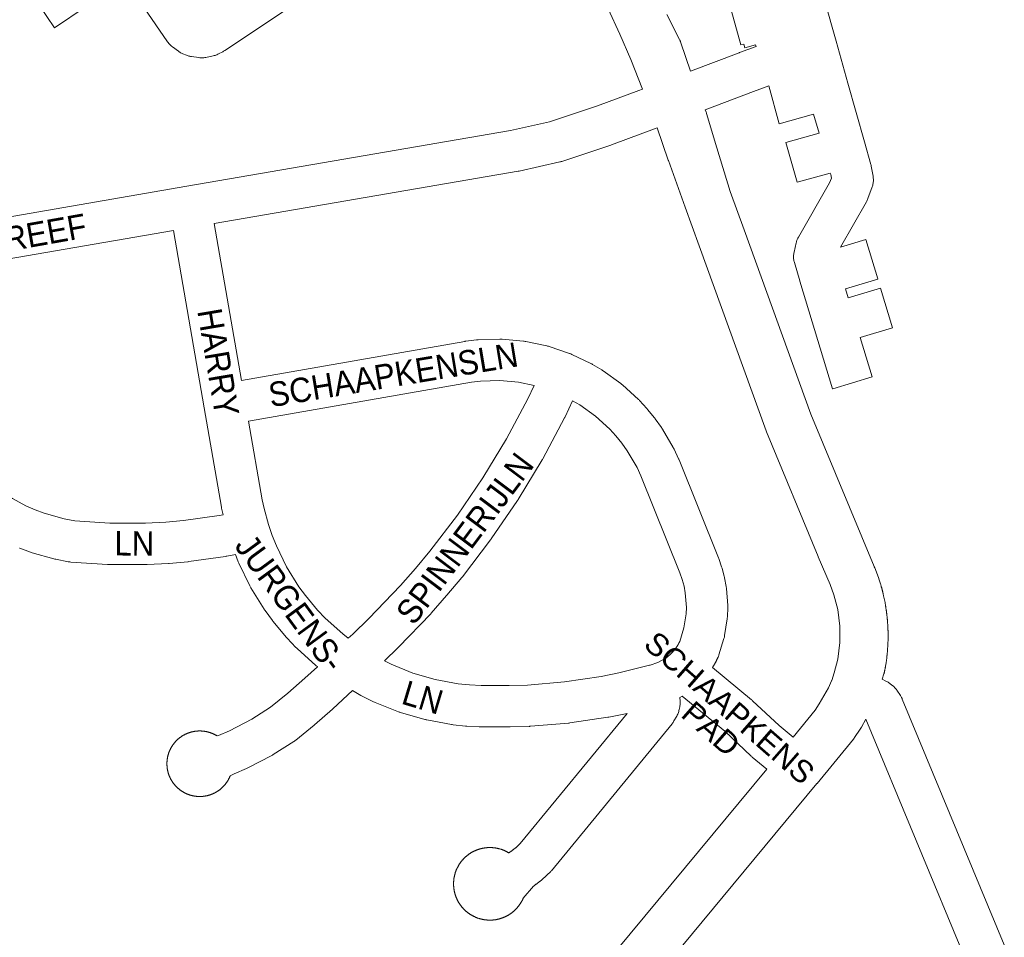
# Model space of a CAD drawing. Header units: metres. Extents: x 123819 to 142731, y 393440 to 405763.
# Tile 292 of 346: x 138096 to 138406, y 398958 to 399247. Entities that reach past the tile are written whole.
import ezdxf
from ezdxf.enums import TextEntityAlignment as Align

# ---------------------------------------------------------------- set-up
doc = ezdxf.new("R2010")
doc.units = ezdxf.units.M
doc.header["$MEASUREMENT"] = 0
for name, color, linetype, lineweight in [('gs-anno-wegen algemeen tekst', 7, 'Continuous', 0), ('gs-knt-aanvullende hoofdweg', 7, 'Continuous', 0), ('gs-knt-wegen algemeen', 7, 'Continuous', 0)]:
    doc.layers.add(name, color=color, linetype=linetype, lineweight=lineweight)
doc.styles.add('Style-Arial', font='arial.ttf')

msp = doc.modelspace()

# ---------------------------------------------------------------- linework, layer by layer
at = {"layer": 'gs-knt-aanvullende hoofdweg', "color": 7, "linetype": 'Continuous', "flags": 128}
for points in [[(138292.09, 399225.41), (138288.4, 399234.77), (138284.94, 399242.78), (138281.29, 399250.72)], [(138299.67, 399248.96), (138303.71, 399241.11), (138303.83, 399240.85), (138303.87, 399240.77), (138303.95, 399240.59), (138304.02, 399240.42), (138304.03, 399240.38), (138304.05, 399240.33), (138304.15, 399240.06), (138307.16, 399231.11)], [(138311.79, 399218.95), (138312.08, 399218.15), (138312.16, 399217.94), (138312.23, 399217.73), (138315.48, 399207), (138319.67, 399193.2), (138324.02, 399181.17), (138344.99, 399123.15), (138345, 399123.15), (138364.99, 399075.13), (138365.01, 399075.09), (138365.08, 399074.92), (138365.11, 399074.85), (138365.15, 399074.75), (138366.31, 399071.66), (138366.41, 399071.36), (138366.43, 399071.3), (138366.96, 399069.69), (138366.97, 399069.67), (138367.03, 399069.45), (138367.09, 399069.24), (138367.1, 399069.23), (138367.15, 399069.03), (138367.16, 399069), (138367.21, 399068.83), (138367.22, 399068.78), (138367.27, 399068.62), (138367.29, 399068.56), (138367.33, 399068.41), (138367.35, 399068.34), (138367.38, 399068.21), (138367.4, 399068.12), (138367.44, 399068), (138367.46, 399067.9), (138367.49, 399067.79), (138367.52, 399067.67), (138367.54, 399067.58), (138367.58, 399067.45), (138367.6, 399067.38), (138367.63, 399067.23), (138367.65, 399067.17), (138367.69, 399067), (138367.7, 399066.96), (138367.74, 399066.78), (138367.75, 399066.75), (138367.8, 399066.56), (138367.8, 399066.54), (138367.85, 399066.33), (138367.9, 399066.12), (138367.94, 399065.91), (138368.13, 399065.12), (138368.22, 399064.69), (138368.38, 399063.81), (138368.41, 399063.6), (138368.42, 399063.56), (138368.45, 399063.39), (138368.45, 399063.38), (138368.49, 399063.2), (138368.49, 399063.18), (138368.52, 399063.02), (138368.53, 399062.97), (138368.55, 399062.84), (138368.56, 399062.76), (138368.58, 399062.66), (138368.6, 399062.54), (138368.61, 399062.48), (138368.63, 399062.33), (138368.64, 399062.3), (138368.66, 399062.12), (138368.66, 399062.11), (138368.69, 399061.93), (138368.69, 399061.91), (138368.72, 399061.75), (138368.73, 399061.7), (138368.74, 399061.57), (138368.76, 399061.48), (138368.77, 399061.39), (138368.79, 399061.27), (138368.8, 399061.21), (138368.82, 399061.06), (138368.82, 399061.03), (138368.85, 399060.85), (138368.87, 399060.66), (138368.87, 399060.63), (138368.89, 399060.48), (138368.9, 399060.42), (138368.91, 399060.3), (138368.93, 399060.21), (138368.94, 399060.12), (138368.95, 399059.99), (138368.96, 399059.94), (138368.98, 399059.78), (138368.98, 399059.76), (138369, 399059.57), (138369, 399059.57), (138369.02, 399059.39), (138369.02, 399059.35), (138369.04, 399059.21), (138369.04, 399059.14), (138369.06, 399059.03), (138369.07, 399058.93), (138369.07, 399058.85), (138369.09, 399058.71), (138369.09, 399058.66), (138369.1, 399058.59), (138369.11, 399058.5), (138369.12, 399058.29), (138369.12, 399058.29), (138369.14, 399058.08), (138369.14, 399058.07), (138369.16, 399057.87), (138369.16, 399057.86), (138369.18, 399057.66), (138369.18, 399057.65), (138369.19, 399057.45), (138369.19, 399057.43), (138369.21, 399057.24), (138369.21, 399057.22), (138369.22, 399057.03), (138369.22, 399057), (138369.24, 399056.79), (138369.24, 399056.78), (138369.24, 399056.72), (138369.25, 399056.57), (138369.25, 399056.56), (138369.26, 399056.36), (138369.26, 399056.34), (138369.27, 399056.14), (138369.27, 399056.12), (138369.28, 399055.93), (138369.28, 399055.9), (138369.29, 399055.72), (138369.29, 399055.67), (138369.3, 399055.5), (138369.3, 399055.45), (138369.31, 399055.29), (138369.31, 399055.23), (138369.31, 399055.07), (138369.32, 399055), (138369.32, 399054.86), (138369.32, 399054.73), (138369.33, 399054.64), (138369.33, 399054.43), (138369.33, 399054.4), (138369.33, 399054.23), (138369.33, 399054.22), (138369.34, 399054.06), (138369.34, 399054), (138369.34, 399053.9), (138369.34, 399053.79), (138369.34, 399053.73), (138369.34, 399053.57), (138369.34, 399053.56), (138369.34, 399053.4), (138369.34, 399053.36), (138369.34, 399053.23), (138369.34, 399053.14), (138369.34, 399053.06), (138369.34, 399052.93), (138369.34, 399052.9), (138369.34, 399052.73), (138369.34, 399052.71), (138369.34, 399052.56), (138369.33, 399052.5), (138369.33, 399052.4), (138369.33, 399052.28), (138369.33, 399052.23), (138369.33, 399052.07), (138369.33, 399052.06), (138369.32, 399051.99), (138369.32, 399051.9), (138369.32, 399051.85), (138369.32, 399051.73), (138369.32, 399051.64), (138369.31, 399051.46), (138369.31, 399051.43), (138369.3, 399051.21), (138369.3, 399051.2), (138369.29, 399051), (138369.29, 399050.93), (138369.28, 399050.78), (138369.28, 399050.67), (138369.28, 399050.57), (138369.27, 399050.37), (138369.26, 399050.35), (138369.25, 399050.14), (138369.25, 399050.07), (138369.24, 399049.93), (138369.23, 399049.77), (138369.23, 399049.71), (138369.21, 399049.5), (138369.21, 399049.47), (138369.2, 399049.28), (138369.19, 399049.17), (138369.18, 399049.07), (138369.17, 399048.87), (138369.17, 399048.86), (138369.15, 399048.64), (138369.15, 399048.57), (138369.13, 399048.43), (138369.12, 399048.27), (138369.12, 399048.21), (138369.1, 399048), (138369.09, 399047.98), (138369.08, 399047.79), (138369.07, 399047.68), (138369.05, 399047.57), (138369.04, 399047.38), (138369.03, 399047.36), (138369.01, 399047.15), (138369, 399047.08), (138368.99, 399046.93), (138368.97, 399046.78), (138368.96, 399046.72), (138368.94, 399046.51), (138368.91, 399046.29), (138368.85, 399045.7), (138368.81, 399045.35), (138368.77, 399045.08), (138368.72, 399044.78), (138368.54, 399043.75), (138368.51, 399043.53), (138368.49, 399043.42), (138368.47, 399043.32), (138368.45, 399043.19), (138368.43, 399043.11), (138368.4, 399042.96), (138368.39, 399042.9), (138368.36, 399042.73), (138368.35, 399042.69), (138368.32, 399042.5), (138368.31, 399042.48), (138368.3, 399042.39), (138368.27, 399042.27), (138368.25, 399042.18), (138368.23, 399042.08), (138368.22, 399042.03), (138368.21, 399041.97), (138368.19, 399041.87), (138368.16, 399041.78), (138368.15, 399041.73), (138368.13, 399041.68), (138368.07, 399041.47), (138368.05, 399041.39), (138367.5, 399039.62)], [(138351.59, 399039.29), (138352.36, 399041.69), (138353.49, 399046), (138354.16, 399051.18), (138354.16, 399056.4), (138353.48, 399061.58), (138352.24, 399066.23), (138351.08, 399069.47), (138351.07, 399069.49), (138347.38, 399078.22), (138347.36, 399078.27), (138331.06, 399117.54), (138331.06, 399117.55), (138330.93, 399117.88), (138309.89, 399176.07), (138305.48, 399188.27), (138300.18, 399202.95), (138300.14, 399203.05), (138296.64, 399213.21)], [(138339.47, 399021.42), (138346.41, 399029.95), (138347.69, 399031.87), (138347.69, 399031.88), (138350.57, 399036.89), (138351.54, 399039.19), (138351.58, 399039.29)], [(138351.58, 399039.29), (138351.59, 399039.29)], [(138351.58, 399039.29), (138351.59, 399039.29)], [(138362.35, 399027.1), (138360.94, 399024.51), (138360.76, 399024.2), (138360.56, 399023.89), (138358.82, 399021.33), (138358.63, 399021.05), (138358.62, 399021.05), (138358.62, 399021.05), (138358.41, 399020.78), (138347, 399006.86), (138346.98, 399006.84), (138346.95, 399006.8), (138265.03, 398908.08)], [(138238.61, 398899.76), (138249.74, 398913.17), (138331.21, 399011.35)]]:
    msp.add_lwpolyline(points, dxfattribs=at)
at = {"layer": 'gs-knt-wegen algemeen', "color": 7, "linetype": 'Continuous', "flags": 128}
for points in [[(138307.16, 399231.11), (138322.43, 399236.91), (138322.53, 399236.94), (138327.79, 399238.84), (138327.62, 399239.39), (138324.25, 399238.42, -0.385889), (138324.24, 399238.43), (138323.92, 399239.58), (138323.04, 399239.34, -0.384209), (138323.03, 399239.34), (138319.54, 399251.87, -0.384208), (138319.55, 399251.88), (138335, 399256.19), (138330.13, 399273.46, -0.38428), (138330.13, 399273.47), (138342.64, 399277, -0.38428), (138342.66, 399276.99), (138349.31, 399253.44), (138352.96, 399240.51), (138352.96, 399240.51), (138352.96, 399240.5)], [(138116.89, 399251.41), (138106.94, 399244.73, -0.390278), (138106.93, 399244.73), (138099.68, 399255.52, -0.39028)], [(138352.96, 399240.5), (138356.68, 399227.34), (138361.91, 399208.8), (138363.9, 399201.75), (138363.98, 399201.45), (138364.04, 399201.14), (138364.61, 399198.01), (138364.66, 399197.7), (138364.69, 399197.39), (138364.71, 399197.08), (138364.72, 399196.77), (138364.71, 399196.46), (138364.68, 399196.15), (138364.64, 399195.84), (138364.58, 399195.53), (138364.51, 399195.23), (138364.43, 399194.93), (138364.33, 399194.63), (138363, 399190.97), (138362.9, 399190.7), (138362.78, 399190.44), (138362.66, 399190.19), (138362.52, 399189.94), (138354.33, 399175.68), (138362.35, 399178.11, -0.384743), (138362.36, 399178.1), (138366.13, 399165.66, -0.384743), (138366.12, 399165.65), (138355.9, 399162.55), (138356.77, 399159.7), (138366.99, 399162.78, -0.384722), (138367, 399162.78), (138370.76, 399150.33, -0.384722), (138370.75, 399150.32), (138360.57, 399147.24), (138364.35, 399134.85, -0.384801), (138364.34, 399134.84), (138351.91, 399131.05, -0.3848), (138351.89, 399131.05), (138341.54, 399165), (138341.54, 399165.01), (138341.52, 399165.07), (138339.84, 399170.83), (138339.76, 399171.12), (138339.69, 399171.41), (138339.64, 399171.71), (138339.61, 399172.01), (138339.58, 399172.31), (138339.58, 399172.61), (138339.58, 399172.91), (138339.6, 399173.21), (138339.63, 399173.51), (138339.68, 399173.81), (138339.74, 399174.1), (138340.4, 399177.01), (138340.47, 399177.28), (138340.55, 399177.54), (138340.64, 399177.8), (138340.74, 399178.06), (138340.85, 399178.31), (138340.97, 399178.56), (138341.1, 399178.8), (138350.95, 399195.94), (138351.49, 399197.41), (138351.29, 399198.51), (138351.15, 399199.02), (138340.71, 399196.11, -0.384209), (138340.7, 399196.12), (138337.21, 399208.64, -0.38421), (138337.21, 399208.65), (138347.61, 399211.55), (138345.91, 399217.55), (138335.09, 399214.54, -0.384208), (138335.08, 399214.54), (138331.77, 399226.43), (138327, 399224.71), (138311.79, 399218.95)]]:
    msp.add_lwpolyline(points, format="xyb", dxfattribs=at)
for points in [[(138213.66, 399273.11), (138160.53, 399237.58), (138160.34, 399237.45), (138160.14, 399237.34), (138159.93, 399237.22), (138158.6, 399236.53), (138158.33, 399236.4), (138158.06, 399236.28), (138157.78, 399236.17), (138157.5, 399236.07), (138157.21, 399235.99), (138156.92, 399235.92), (138154.61, 399235.44), (138154.3, 399235.39), (138153.99, 399235.34), (138153.67, 399235.32), (138153.36, 399235.31), (138153.05, 399235.31), (138152.73, 399235.33), (138152.42, 399235.36), (138150.08, 399235.67), (138149.81, 399235.72), (138149.54, 399235.77), (138149.27, 399235.83), (138149.01, 399235.91), (138148.75, 399236), (138148.49, 399236.09), (138147.4, 399236.54), (138147.14, 399236.65), (138146.9, 399236.77), (138146.65, 399236.9), (138146.42, 399237.04), (138146.19, 399237.19), (138145.96, 399237.35), (138144.07, 399238.75), (138143.83, 399238.94), (138143.59, 399239.15), (138143.37, 399239.36), (138143.15, 399239.59), (138142.95, 399239.82), (138142.75, 399240.07), (138142.57, 399240.32), (138130.41, 399258.22)], [(137834.03, 399169.05), (137854.13, 399148.12), (137856.64, 399145.83), (137857, 399145.61), (137857.38, 399145.43), (137857.77, 399145.27), (137858.18, 399145.15), (137858.59, 399145.07), (137859.01, 399145.02), (137859.43, 399145), (137859.85, 399145.02), (137860.26, 399145.08), (137958.62, 399162.05), (138052.27, 399178.22), (138148.64, 399194.86), (138148.64, 399194.86), (138250.5, 399212.36), (138262.82, 399215.13), (138277.89, 399220.16), (138290.87, 399224.96), (138292.09, 399225.41)], [(138296.64, 399213.21), (138282.31, 399207.91), (138282.11, 399207.84), (138266.63, 399202.68), (138266.42, 399202.61), (138266.21, 399202.55), (138266, 399202.5), (138253.2, 399199.62), (138253.04, 399199.59), (138252.87, 399199.56), (138157.27, 399183.13)], [(138157.27, 399183.13), (138165.82, 399133.71)], [(138144.44, 399180.92), (138060.9, 399166.5)], [(138160.02, 399091.44), (138159.57, 399093.54), (138159.52, 399093.8), (138154.11, 399125.07), (138144.44, 399180.92)], [(138060.9, 399166.5), (138066.21, 399135.83), (138066.87, 399132.63), (138067.67, 399129.62), (138069.9, 399123.44), (138071.15, 399120.7), (138074.37, 399115), (138077.01, 399111.22), (138079, 399108.76), (138081.08, 399106.46), (138085.89, 399101.97), (138088.26, 399100.1), (138093.71, 399096.51), (138097.94, 399094.28), (138100.83, 399093.01), (138103.74, 399091.92), (138110.06, 399090.14), (138113.34, 399089.52), (138124.37, 399088.75)], [(138165.82, 399133.71), (138236.1, 399146.01), (138236.27, 399146.04), (138236.45, 399146.07), (138239.79, 399146.47), (138240.08, 399146.49), (138240.37, 399146.51), (138247.1, 399146.71), (138247.35, 399146.71), (138247.61, 399146.7), (138247.87, 399146.69), (138254.57, 399146.09), (138254.83, 399146.06), (138255.08, 399146.02), (138255.34, 399145.97), (138261.92, 399144.58), (138262.18, 399144.53), (138262.42, 399144.46), (138262.67, 399144.38), (138269.04, 399142.22), (138269.15, 399142.18), (138269.39, 399142.09), (138269.45, 399142.07), (138269.68, 399141.97), (138269.76, 399141.93), (138275.82, 399139.04), (138276.07, 399138.91), (138276.33, 399138.77), (138279.23, 399137.06), (138279.47, 399136.9), (138279.71, 399136.74)], [(138279.71, 399136.74), (138285.18, 399132.81), (138285.38, 399132.66), (138285.58, 399132.49), (138285.78, 399132.32), (138290.74, 399127.77), (138290.95, 399127.57), (138291.15, 399127.36), (138293.42, 399124.88), (138293.55, 399124.73), (138293.67, 399124.58), (138295.79, 399121.97), (138295.91, 399121.81), (138296.02, 399121.66), (138297.98, 399118.92), (138298.14, 399118.68), (138298.3, 399118.43), (138301.71, 399112.63), (138301.85, 399112.38), (138301.98, 399112.12), (138303.42, 399109.08), (138303.51, 399108.9), (138303.58, 399108.72), (138315.96, 399077.91), (138316.06, 399077.62), (138316.95, 399075.06), (138317.03, 399074.83), (138317.1, 399074.59), (138317.78, 399072), (138317.84, 399071.77), (138317.89, 399071.53), (138318.38, 399068.89), (138318.42, 399068.65), (138318.45, 399068.41), (138318.48, 399068.17), (138318.87, 399062.83), (138318.88, 399062.58), (138318.88, 399062.34), (138318.88, 399062.1), (138318.77, 399059.42), (138318.76, 399059.18), (138318.74, 399058.94), (138318.71, 399058.7), (138317.9, 399053.4), (138317.86, 399053.16), (138317.81, 399052.92), (138317.75, 399052.69), (138317.68, 399052.45), (138316.1, 399047.33), (138316.02, 399047.09), (138315.93, 399046.86), (138315.84, 399046.63), (138315.79, 399046.52), (138315.74, 399046.41), (138315.69, 399046.31), (138315.64, 399046.2), (138315.59, 399046.1), (138315.54, 399045.99), (138315.49, 399045.89), (138315.44, 399045.78), (138315.39, 399045.68), (138315.34, 399045.57), (138315.29, 399045.47), (138315.24, 399045.36), (138315.18, 399045.26), (138315.13, 399045.16), (138315.08, 399045.05), (138315.02, 399044.95), (138314.97, 399044.85), (138314.91, 399044.75), (138314.86, 399044.64), (138314.8, 399044.54), (138314.75, 399044.44), (138314.69, 399044.34), (138314.63, 399044.24), (138314.57, 399044.14), (138314.52, 399044.03), (138314.46, 399043.93), (138314.4, 399043.83), (138314.34, 399043.73), (138314.28, 399043.63), (138314.22, 399043.53), (138314.16, 399043.43), (138314.1, 399043.34)], [(138257.92, 399132.12), (138253.03, 399133.15), (138247.1, 399133.68), (138241.04, 399133.5), (138238.17, 399133.16), (138168.05, 399120.88)], [(138199.44, 399052.61), (138200.84, 399053.88), (138205.95, 399058.8), (138215.87, 399069.18), (138220.56, 399074.51), (138225.09, 399079.95), (138233.8, 399091.32), (138241.84, 399103.11), (138249.23, 399115.31), (138255.94, 399127.92), (138257.92, 399132.12)], [(138270.06, 399127.35), (138267.66, 399122.24), (138267.58, 399122.09), (138267.51, 399121.94), (138260.63, 399109.04), (138260.55, 399108.88), (138260.46, 399108.73), (138252.89, 399096.21), (138252.79, 399096.06), (138252.69, 399095.91), (138244.45, 399083.83), (138244.35, 399083.69), (138244.24, 399083.54), (138235.35, 399071.93), (138235.18, 399071.72), (138230.5, 399066.1), (138230.39, 399065.97), (138225.55, 399060.48), (138225.37, 399060.28), (138215.27, 399049.71), (138215.08, 399049.52), (138215.08, 399049.52), (138215.08, 399049.52), (138210.81, 399045.41)], [(138294.44, 399044.11), (138296.86, 399044.94), (138299.36, 399046.33), (138300.73, 399047.42), (138300.79, 399047.47), (138300.85, 399047.53), (138300.91, 399047.58), (138300.97, 399047.64), (138301.03, 399047.7), (138301.08, 399047.75), (138301.14, 399047.81), (138301.2, 399047.87), (138301.26, 399047.93), (138301.31, 399047.99), (138301.37, 399048.05), (138301.42, 399048.1), (138301.48, 399048.16), (138301.53, 399048.22), (138301.59, 399048.28), (138301.64, 399048.34), (138301.7, 399048.4), (138301.75, 399048.47), (138301.8, 399048.53), (138301.86, 399048.59), (138301.91, 399048.65), (138301.96, 399048.71), (138302.01, 399048.78), (138302.06, 399048.84), (138302.11, 399048.9), (138302.16, 399048.97), (138302.21, 399049.03), (138302.26, 399049.09), (138302.31, 399049.16), (138302.36, 399049.22), (138302.41, 399049.29), (138302.46, 399049.35), (138302.51, 399049.42), (138302.55, 399049.48), (138302.6, 399049.55), (138302.65, 399049.62), (138302.69, 399049.68), (138302.74, 399049.75), (138302.78, 399049.82), (138302.83, 399049.88), (138302.87, 399049.95), (138302.92, 399050.02), (138302.96, 399050.09), (138303.01, 399050.16), (138303.05, 399050.23), (138303.09, 399050.3), (138303.13, 399050.37), (138303.18, 399050.43), (138303.22, 399050.5), (138303.26, 399050.57), (138303.3, 399050.65), (138303.34, 399050.72), (138303.38, 399050.79), (138303.42, 399050.86), (138303.46, 399050.93), (138303.49, 399051), (138303.53, 399051.07), (138303.57, 399051.14), (138303.61, 399051.22), (138303.64, 399051.29), (138303.68, 399051.36), (138303.71, 399051.43), (138303.75, 399051.51), (138303.78, 399051.58), (138305.1, 399055.84), (138305.78, 399060.29), (138305.86, 399062.24), (138305.52, 399066.86), (138305.14, 399068.9), (138304.57, 399071.02), (138303.82, 399073.2), (138291.57, 399103.68), (138290.34, 399106.28), (138287.22, 399111.58), (138285.54, 399113.93), (138283.67, 399116.24), (138281.73, 399118.37), (138277.26, 399122.46), (138272.35, 399126), (138270.06, 399127.35)], [(138168.05, 399120.88), (138172.33, 399096.15), (138172.92, 399093.38)], [(138172.92, 399093.38), (138174.35, 399088.39), (138175.52, 399084.94), (138176.83, 399081.64), (138180.04, 399075.03), (138183.9, 399068.79), (138185.96, 399065.96), (138189.79, 399061.37), (138192.21, 399058.83), (138197.67, 399053.91), (138199.44, 399052.61)], [(138124.37, 399088.75), (138135.63, 399088.74), (138142.04, 399089.09), (138147.56, 399089.59), (138158.75, 399091.18), (138160.02, 399091.44)], [(138163.89, 399078.94), (138161.16, 399078.39), (138160.97, 399078.35), (138160.78, 399078.32), (138149.24, 399076.67), (138149.07, 399076.65), (138148.9, 399076.63), (138143.1, 399076.11), (138142.86, 399076.09), (138136.15, 399075.73), (138135.97, 399075.73), (138135.8, 399075.72), (138124.14, 399075.73), (138123.92, 399075.74), (138123.69, 399075.75), (138112.06, 399076.55), (138111.81, 399076.58), (138111.56, 399076.61), (138111.3, 399076.65), (138107.36, 399077.4), (138107.08, 399077.46), (138106.8, 399077.53), (138099.95, 399079.46), (138099.68, 399079.54), (138099.42, 399079.63), (138096.09, 399080.88), (138095.92, 399080.95)], [(138189.71, 399043.6), (138189.7, 399043.61), (138189.53, 399043.74), (138189.36, 399043.88), (138189.19, 399044.02), (138183.31, 399049.33), (138183.13, 399049.49), (138182.96, 399049.67), (138180.22, 399052.54), (138180.08, 399052.7), (138179.93, 399052.86), (138175.83, 399057.78), (138175.69, 399057.95), (138175.56, 399058.12), (138173.23, 399061.32), (138173.09, 399061.52), (138172.96, 399061.73), (138168.79, 399068.47), (138168.68, 399068.66), (138168.57, 399068.85), (138168.48, 399069.04), (138165.01, 399076.17), (138164.91, 399076.39), (138164.81, 399076.62), (138163.89, 399078.94)], [(138188.68, 399025.22), (138182.94, 399020.51), (138182.74, 399020.35), (138182.53, 399020.2), (138182.31, 399020.06), (138175.84, 399015.93), (138175.59, 399015.78), (138175.34, 399015.64), (138167.8, 399011.74), (138167.6, 399011.64), (138167.39, 399011.55), (138163.49, 399009.87), (138163.28, 399009.78), (138162.28, 399009.27), (138162.24, 399009.18), (138162.21, 399009.09), (138162.17, 399009), (138162.13, 399008.91), (138162.09, 399008.81), (138162.05, 399008.73), (138162, 399008.63), (138161.96, 399008.55), (138161.92, 399008.45), (138161.87, 399008.37), (138161.83, 399008.28), (138161.78, 399008.19), (138161.74, 399008.11), (138161.69, 399008.02), (138161.64, 399007.93), (138161.59, 399007.85), (138161.54, 399007.76), (138161.49, 399007.68), (138161.43, 399007.59), (138161.38, 399007.51), (138161.33, 399007.42), (138161.27, 399007.34), (138161.22, 399007.26), (138161.16, 399007.18), (138161.1, 399007.09), (138161.05, 399007.01), (138160.99, 399006.93), (138160.93, 399006.85), (138160.87, 399006.78), (138160.81, 399006.7), (138160.75, 399006.62), (138160.69, 399006.54), (138160.62, 399006.47), (138160.56, 399006.39), (138160.5, 399006.31), (138160.43, 399006.24), (138160.36, 399006.16), (138160.3, 399006.09), (138160.23, 399006.02), (138160.16, 399005.95), (138160.09, 399005.87), (138160.03, 399005.8), (138159.95, 399005.73), (138159.88, 399005.66), (138159.81, 399005.6), (138159.74, 399005.53), (138159.67, 399005.46), (138159.6, 399005.39), (138159.52, 399005.33), (138159.45, 399005.26), (138159.37, 399005.2), (138159.3, 399005.13), (138159.22, 399005.07), (138159.14, 399005.01), (138159.06, 399004.94), (138158.99, 399004.88), (138158.91, 399004.82), (138158.83, 399004.76), (138158.75, 399004.7), (138158.67, 399004.65), (138158.59, 399004.59), (138158.51, 399004.54), (138158.43, 399004.48), (138158.34, 399004.42), (138158.26, 399004.37), (138158.18, 399004.32), (138158.09, 399004.26), (138158.01, 399004.21), (138157.92, 399004.16), (138157.84, 399004.11), (138157.75, 399004.06), (138157.66, 399004.01), (138157.57, 399003.96), (138157.49, 399003.92), (138157.4, 399003.87), (138157.31, 399003.83), (138157.22, 399003.78), (138157.14, 399003.74), (138157.05, 399003.7), (138156.96, 399003.66), (138156.86, 399003.62), (138156.78, 399003.58), (138156.68, 399003.54), (138156.59, 399003.5), (138156.5, 399003.46), (138156.41, 399003.43), (138156.31, 399003.39), (138156.22, 399003.36), (138156.13, 399003.32), (138156.03, 399003.29), (138155.94, 399003.26), (138155.85, 399003.23), (138155.75, 399003.2), (138155.66, 399003.17), (138155.56, 399003.14), (138155.47, 399003.11), (138155.37, 399003.09), (138155.28, 399003.06), (138155.18, 399003.04), (138155.08, 399003.01), (138154.99, 399002.99), (138154.89, 399002.97), (138154.79, 399002.95), (138154.7, 399002.93), (138154.6, 399002.91), (138154.5, 399002.89), (138154.4, 399002.87), (138154.3, 399002.86), (138154.21, 399002.84), (138154.11, 399002.83), (138154.01, 399002.81), (138153.91, 399002.8), (138153.81, 399002.79), (138153.72, 399002.78), (138153.62, 399002.77), (138153.52, 399002.76), (138153.42, 399002.75), (138153.32, 399002.75), (138153.22, 399002.74), (138153.12, 399002.74), (138153.02, 399002.73), (138152.92, 399002.73), (138152.82, 399002.73), (138152.72, 399002.73), (138152.63, 399002.73), (138152.53, 399002.73), (138152.43, 399002.73), (138152.33, 399002.73), (138152.23, 399002.74), (138152.13, 399002.74), (138152.03, 399002.75), (138151.93, 399002.75), (138151.83, 399002.76), (138151.74, 399002.77), (138151.63, 399002.78), (138151.54, 399002.79), (138151.44, 399002.8), (138151.34, 399002.81), (138151.24, 399002.83), (138151.14, 399002.84), (138151.05, 399002.86), (138150.95, 399002.87), (138150.85, 399002.89), (138150.76, 399002.91), (138150.66, 399002.93), (138150.56, 399002.95), (138150.46, 399002.97), (138150.37, 399002.99), (138150.27, 399003.01), (138150.17, 399003.04), (138150.07, 399003.06), (138149.98, 399003.09), (138149.88, 399003.11), (138149.79, 399003.14), (138149.69, 399003.17), (138149.6, 399003.2), (138149.51, 399003.23), (138149.41, 399003.26), (138149.32, 399003.29), (138149.23, 399003.32), (138149.13, 399003.36), (138149.04, 399003.39), (138148.94, 399003.43), (138148.85, 399003.46), (138148.76, 399003.5), (138148.67, 399003.54), (138148.58, 399003.58), (138148.49, 399003.62), (138148.39, 399003.66), (138148.31, 399003.7), (138148.21, 399003.74), (138148.13, 399003.78), (138148.04, 399003.83), (138147.95, 399003.87), (138147.86, 399003.92), (138147.78, 399003.96), (138147.69, 399004.01), (138147.6, 399004.06), (138147.52, 399004.11), (138147.43, 399004.16), (138147.34, 399004.21), (138147.26, 399004.26), (138147.17, 399004.32), (138147.09, 399004.37), (138147.01, 399004.42), (138146.93, 399004.48), (138146.84, 399004.53), (138146.76, 399004.59), (138146.68, 399004.65), (138146.6, 399004.7), (138146.52, 399004.76), (138146.44, 399004.82), (138146.36, 399004.88), (138146.29, 399004.94), (138146.21, 399005.01), (138146.13, 399005.07), (138146.05, 399005.13), (138145.98, 399005.2), (138145.9, 399005.26), (138145.83, 399005.33), (138145.75, 399005.39), (138145.68, 399005.46), (138145.61, 399005.53), (138145.54, 399005.6), (138145.47, 399005.66), (138145.4, 399005.73), (138145.33, 399005.8), (138145.26, 399005.87), (138145.19, 399005.95), (138145.12, 399006.02), (138145.05, 399006.09), (138144.99, 399006.16), (138144.92, 399006.24), (138144.86, 399006.31), (138144.79, 399006.39), (138144.73, 399006.47), (138144.66, 399006.54), (138144.6, 399006.62), (138144.54, 399006.7), (138144.48, 399006.78), (138144.42, 399006.85), (138144.36, 399006.93), (138144.3, 399007.01), (138144.25, 399007.09), (138144.19, 399007.18), (138144.13, 399007.26), (138144.08, 399007.34), (138144.02, 399007.42), (138143.97, 399007.51), (138143.92, 399007.59), (138143.86, 399007.68), (138143.81, 399007.76), (138143.76, 399007.85), (138143.71, 399007.93), (138143.66, 399008.02), (138143.62, 399008.1), (138143.57, 399008.19), (138143.52, 399008.28), (138143.48, 399008.37), (138143.43, 399008.45), (138143.39, 399008.54), (138143.35, 399008.63), (138143.3, 399008.72), (138143.26, 399008.81), (138143.22, 399008.91), (138143.18, 399009), (138143.14, 399009.09), (138143.11, 399009.18), (138143.07, 399009.27), (138143.04, 399009.36), (138143, 399009.46), (138142.97, 399009.55), (138142.93, 399009.64), (138142.9, 399009.73), (138142.87, 399009.83), (138142.84, 399009.92), (138142.81, 399010.02), (138142.78, 399010.11), (138142.75, 399010.21), (138142.73, 399010.3), (138142.7, 399010.4), (138142.68, 399010.5), (138142.65, 399010.59), (138142.63, 399010.69), (138142.61, 399010.79), (138142.58, 399010.88), (138142.56, 399010.98), (138142.54, 399011.08), (138142.53, 399011.17), (138142.51, 399011.27), (138142.49, 399011.37), (138142.48, 399011.47), (138142.46, 399011.57), (138142.45, 399011.66), (138142.44, 399011.76), (138142.42, 399011.86), (138142.41, 399011.96), (138142.4, 399012.06), (138142.39, 399012.16), (138142.39, 399012.26), (138142.38, 399012.36), (138142.37, 399012.45), (138142.37, 399012.56), (138142.36, 399012.65), (138142.36, 399012.75), (138142.36, 399012.85), (138142.36, 399012.95), (138142.36, 399013.05), (138142.36, 399013.15), (138142.36, 399013.24), (138142.36, 399013.35), (138142.36, 399013.44), (138142.37, 399013.54), (138142.37, 399013.64), (138142.38, 399013.74), (138142.39, 399013.84), (138142.39, 399013.94), (138142.4, 399014.04), (138142.41, 399014.14), (138142.42, 399014.24), (138142.44, 399014.33), (138142.45, 399014.43), (138142.46, 399014.53), (138142.48, 399014.63), (138142.49, 399014.73), (138142.51, 399014.82), (138142.53, 399014.92), (138142.54, 399015.02), (138142.56, 399015.12), (138142.58, 399015.21), (138142.61, 399015.31), (138142.63, 399015.41), (138142.65, 399015.51), (138142.68, 399015.6), (138142.7, 399015.7), (138142.73, 399015.79), (138142.75, 399015.89), (138142.78, 399015.98), (138142.81, 399016.08), (138142.84, 399016.17), (138142.87, 399016.27), (138142.9, 399016.36), (138142.93, 399016.45), (138142.97, 399016.55), (138143, 399016.64), (138143.03, 399016.73), (138143.07, 399016.83), (138143.11, 399016.92), (138143.15, 399017.01), (138143.18, 399017.1), (138143.22, 399017.19), (138143.26, 399017.28), (138143.3, 399017.37), (138143.35, 399017.46), (138143.39, 399017.55), (138143.43, 399017.64), (138143.48, 399017.73), (138143.52, 399017.82), (138143.57, 399017.91), (138143.62, 399017.99), (138143.66, 399018.08), (138143.71, 399018.16), (138143.76, 399018.25), (138143.81, 399018.34), (138143.87, 399018.42), (138143.92, 399018.51), (138143.97, 399018.59), (138144.02, 399018.67), (138144.08, 399018.76), (138144.13, 399018.84), (138144.19, 399018.92), (138144.24, 399019), (138144.3, 399019.08), (138144.36, 399019.16), (138144.42, 399019.24), (138144.48, 399019.32), (138144.54, 399019.4), (138144.6, 399019.48), (138144.67, 399019.56), (138144.73, 399019.63), (138144.79, 399019.71), (138144.86, 399019.78), (138144.92, 399019.86), (138144.99, 399019.93), (138145.05, 399020), (138145.12, 399020.08), (138145.19, 399020.15), (138145.25, 399020.22), (138145.33, 399020.29), (138145.39, 399020.36), (138145.47, 399020.43), (138145.54, 399020.5), (138145.61, 399020.57), (138145.68, 399020.64), (138145.76, 399020.71), (138145.83, 399020.77), (138145.9, 399020.84), (138145.98, 399020.9), (138146.06, 399020.97), (138146.13, 399021.03), (138146.21, 399021.09), (138146.28, 399021.15), (138146.36, 399021.21), (138146.44, 399021.27), (138146.52, 399021.33), (138146.6, 399021.39), (138146.6, 399021.39), (138146.6, 399021.39), (138146.68, 399021.45), (138146.76, 399021.51), (138146.84, 399021.56), (138146.93, 399021.62), (138147.01, 399021.68), (138147.09, 399021.73), (138147.18, 399021.78), (138147.26, 399021.83), (138147.35, 399021.89), (138147.43, 399021.94), (138147.51, 399021.99), (138147.6, 399022.03), (138147.69, 399022.08), (138147.77, 399022.13), (138147.86, 399022.18), (138147.95, 399022.22), (138148.04, 399022.27), (138148.13, 399022.31), (138148.22, 399022.36), (138148.31, 399022.4), (138148.4, 399022.44), (138148.49, 399022.48), (138148.58, 399022.52), (138148.67, 399022.56), (138148.76, 399022.6), (138148.85, 399022.64), (138148.94, 399022.67), (138149.03, 399022.71), (138149.13, 399022.74), (138149.22, 399022.77), (138149.32, 399022.81), (138149.41, 399022.84), (138149.51, 399022.87), (138149.6, 399022.9), (138149.7, 399022.93), (138149.79, 399022.96), (138149.89, 399022.99), (138149.98, 399023.01), (138150.08, 399023.04), (138150.17, 399023.06), (138150.27, 399023.09), (138150.37, 399023.11), (138150.46, 399023.13), (138150.56, 399023.15), (138150.66, 399023.17), (138150.75, 399023.19), (138150.85, 399023.21), (138150.95, 399023.22), (138151.05, 399023.24), (138151.14, 399023.25), (138151.24, 399023.27), (138151.34, 399023.28), (138151.44, 399023.29), (138151.54, 399023.31), (138151.64, 399023.32), (138151.73, 399023.33), (138151.84, 399023.33), (138151.93, 399023.34), (138152.03, 399023.35), (138152.13, 399023.35), (138152.23, 399023.36), (138152.33, 399023.36), (138152.43, 399023.37), (138152.52, 399023.37), (138152.63, 399023.37), (138152.72, 399023.37), (138152.83, 399023.37), (138152.92, 399023.37), (138153.02, 399023.36), (138153.12, 399023.36), (138153.22, 399023.35), (138153.32, 399023.35), (138153.42, 399023.34), (138153.52, 399023.33), (138153.61, 399023.33), (138153.71, 399023.32), (138153.81, 399023.31), (138153.91, 399023.3), (138154.01, 399023.28), (138154.11, 399023.27), (138154.21, 399023.25), (138154.3, 399023.24), (138154.4, 399023.22), (138154.5, 399023.21), (138154.6, 399023.19), (138154.69, 399023.17), (138154.79, 399023.15), (138154.89, 399023.13), (138154.99, 399023.11), (138155.08, 399023.08), (138155.18, 399023.06), (138155.27, 399023.04), (138155.37, 399023.01), (138155.46, 399022.99), (138155.56, 399022.96), (138155.65, 399022.93), (138155.75, 399022.9), (138155.84, 399022.87), (138155.94, 399022.84), (138156.03, 399022.81), (138156.13, 399022.77), (138156.22, 399022.74), (138156.32, 399022.71), (138156.41, 399022.67), (138156.5, 399022.63), (138156.59, 399022.6), (138156.68, 399022.56), (138156.77, 399022.52), (138156.86, 399022.48), (138156.95, 399022.44), (138157.04, 399022.4), (138157.13, 399022.36), (138157.22, 399022.31), (138157.31, 399022.27), (138157.4, 399022.22), (138157.49, 399022.18), (138157.58, 399022.13), (138157.66, 399022.08), (138157.75, 399022.03), (138157.84, 399021.99), (138157.92, 399021.94), (138158.01, 399021.89), (138158.09, 399021.83), (138158.17, 399021.79), (138158.55, 399021.92), (138162.02, 399023.42), (138169.09, 399027.07), (138174.99, 399030.83), (138180.36, 399035.23), (138185.81, 399039.95), (138189.71, 399043.6)], [(138210.81, 399045.41), (138212.95, 399044.35), (138219.79, 399041.6), (138226.79, 399039.58), (138234.04, 399038.25), (138237.58, 399037.87), (138241.22, 399037.67), (138250.12, 399037.64), (138255.85, 399037.83), (138267.48, 399038.8), (138279.01, 399040.53), (138284.61, 399041.66), (138294.2, 399044.05), (138294.43, 399044.11)], [(138294.43, 399044.11), (138294.44, 399044.11), (138294.44, 399044.11), (138294.44, 399044.11)], [(138294.43, 399044.11), (138294.44, 399044.11), (138294.44, 399044.11), (138294.44, 399044.11)], [(138314.1, 399043.34), (138326.39, 399033.19), (138326.55, 399033.05), (138326.71, 399032.9), (138335.03, 399025.07), (138339.47, 399021.42)], [(138367.5, 399039.62), (138368.66, 399039.09), (138368.89, 399038.97), (138369.13, 399038.84), (138369.36, 399038.71), (138369.58, 399038.56), (138369.8, 399038.41), (138370.01, 399038.25), (138370.79, 399037.62), (138371, 399037.44), (138371.21, 399037.25), (138371.41, 399037.05), (138371.59, 399036.85), (138371.77, 399036.64), (138371.95, 399036.42), (138372.11, 399036.19), (138373.22, 399034.54), (138373.36, 399034.32), (138373.49, 399034.1), (138373.61, 399033.87), (138373.73, 399033.63), (138373.83, 399033.4), (138405.93, 398956.04)], [(138200.78, 399036.12), (138194.61, 399030.36), (138194.43, 399030.2), (138188.82, 399025.33), (138188.69, 399025.22), (138188.68, 399025.22), (138188.68, 399025.22)], [(138287.18, 399028.9), (138281.43, 399027.74), (138281.27, 399027.71), (138281.11, 399027.68), (138269.2, 399025.89), (138268.99, 399025.86), (138268.77, 399025.84), (138256.77, 399024.84), (138256.61, 399024.83), (138256.45, 399024.82), (138250.43, 399024.62), (138250.19, 399024.62), (138241, 399024.65), (138240.84, 399024.65), (138240.67, 399024.66), (138236.7, 399024.88), (138236.54, 399024.89), (138236.37, 399024.91), (138232.42, 399025.33), (138232.18, 399025.36), (138231.94, 399025.4), (138224.12, 399026.83), (138223.91, 399026.87), (138223.69, 399026.92), (138223.48, 399026.98), (138215.85, 399029.19), (138215.65, 399029.25), (138215.44, 399029.32), (138215.23, 399029.4), (138207.86, 399032.37), (138207.64, 399032.46), (138207.42, 399032.57), (138203.85, 399034.33), (138203.63, 399034.44), (138203.42, 399034.56), (138200.78, 399036.12)], [(138304.57, 399034.33), (138303.76, 399033.88), (138303.86, 399032.73), (138303.88, 399032.43), (138303.88, 399032.14), (138303.87, 399031.84), (138303.85, 399031.54), (138303.81, 399031.25), (138303.77, 399030.95), (138303.6, 399030.08), (138303.53, 399029.77), (138303.45, 399029.47), (138303.35, 399029.17), (138303.25, 399028.88), (138303.12, 399028.6), (138302.99, 399028.32), (138302.84, 399028.04), (138301.95, 399026.51), (138301.81, 399026.28), (138301.66, 399026.06), (138301.51, 399025.85), (138301.35, 399025.65), (138263.38, 398979.36), (138263.24, 398979.19), (138263.1, 398979.03), (138262.95, 398978.88), (138262.84, 398978.77), (138262.73, 398978.66), (138262.62, 398978.56), (138262.51, 398978.45), (138262.4, 398978.34), (138262.29, 398978.24), (138262.18, 398978.13), (138262.06, 398978.03), (138261.95, 398977.92), (138261.84, 398977.82), (138261.73, 398977.71), (138261.61, 398977.61), (138261.5, 398977.51), (138261.38, 398977.4), (138261.27, 398977.3), (138261.15, 398977.2), (138261.04, 398977.1), (138260.92, 398977), (138260.81, 398976.9), (138260.69, 398976.8), (138260.57, 398976.7), (138260.45, 398976.6), (138260.34, 398976.5), (138260.22, 398976.41), (138260.1, 398976.31), (138259.98, 398976.21), (138259.86, 398976.11), (138259.74, 398976.02), (138259.62, 398975.92), (138259.5, 398975.83), (138259.38, 398975.73), (138259.26, 398975.64), (138259.14, 398975.55), (138259.01, 398975.45), (138258.89, 398975.36), (138258.77, 398975.27), (138258.64, 398975.18), (138258.52, 398975.09), (138258.4, 398975), (138258.27, 398974.91), (138258.15, 398974.82), (138258.02, 398974.73), (138257.9, 398974.64), (138257.77, 398974.55), (138254.51, 398970.75), (138254.47, 398970.65), (138254.42, 398970.55), (138254.38, 398970.44), (138254.33, 398970.34), (138254.28, 398970.24), (138254.23, 398970.14), (138254.18, 398970.03), (138254.13, 398969.93), (138254.07, 398969.83), (138254.02, 398969.74), (138253.97, 398969.64), (138253.91, 398969.54), (138253.85, 398969.44), (138253.8, 398969.35), (138253.74, 398969.25), (138253.68, 398969.15), (138253.62, 398969.06), (138253.56, 398968.96), (138253.49, 398968.87), (138253.43, 398968.78), (138253.37, 398968.68), (138253.3, 398968.59), (138253.23, 398968.5), (138253.17, 398968.41), (138253.1, 398968.32), (138253.03, 398968.23), (138252.96, 398968.14), (138252.89, 398968.05), (138252.82, 398967.96), (138252.75, 398967.88), (138252.67, 398967.79), (138252.6, 398967.71), (138252.53, 398967.62), (138252.45, 398967.54), (138252.37, 398967.45), (138252.3, 398967.37), (138252.22, 398967.29), (138252.14, 398967.21), (138252.06, 398967.13), (138251.98, 398967.05), (138251.9, 398966.97), (138251.82, 398966.89), (138251.74, 398966.82), (138251.65, 398966.74), (138251.57, 398966.67), (138251.48, 398966.59), (138251.4, 398966.52), (138251.31, 398966.45), (138251.22, 398966.37), (138251.14, 398966.31), (138251.05, 398966.23), (138250.96, 398966.17), (138250.87, 398966.1), (138250.78, 398966.03), (138250.68, 398965.96), (138250.59, 398965.9), (138250.5, 398965.83), (138250.41, 398965.77), (138250.31, 398965.71), (138250.22, 398965.65), (138250.13, 398965.58), (138250.03, 398965.53), (138249.93, 398965.47), (138249.84, 398965.41), (138249.74, 398965.35), (138249.64, 398965.29), (138249.54, 398965.24), (138249.44, 398965.18), (138249.34, 398965.13), (138249.24, 398965.08), (138249.14, 398965.03), (138249.04, 398964.98), (138248.94, 398964.93), (138248.84, 398964.88), (138248.74, 398964.83), (138248.64, 398964.79), (138248.53, 398964.74), (138248.43, 398964.7), (138248.32, 398964.65), (138248.22, 398964.61), (138248.11, 398964.57), (138248.01, 398964.53), (138247.9, 398964.49), (138247.8, 398964.45), (138247.69, 398964.42), (138247.58, 398964.38), (138247.47, 398964.35), (138247.37, 398964.31), (138247.25, 398964.28), (138247.15, 398964.25), (138247.04, 398964.22), (138246.94, 398964.19), (138246.82, 398964.16), (138246.72, 398964.13), (138246.6, 398964.11), (138246.5, 398964.08), (138246.38, 398964.06), (138246.27, 398964.03), (138246.16, 398964.01), (138246.05, 398963.99), (138245.94, 398963.97), (138245.83, 398963.95), (138245.71, 398963.94), (138245.61, 398963.92), (138245.49, 398963.9), (138245.38, 398963.89), (138245.27, 398963.88), (138245.16, 398963.87), (138245.05, 398963.85), (138244.94, 398963.84), (138244.82, 398963.84), (138244.71, 398963.83), (138244.59, 398963.82), (138244.48, 398963.82), (138244.37, 398963.81), (138244.26, 398963.81), (138244.14, 398963.81), (138244.03, 398963.81), (138243.92, 398963.81), (138243.81, 398963.81), (138243.69, 398963.81), (138243.58, 398963.81), (138243.47, 398963.82), (138243.36, 398963.82), (138243.24, 398963.83), (138243.13, 398963.84), (138243.02, 398963.85), (138242.91, 398963.86), (138242.79, 398963.87), (138242.68, 398963.88), (138242.57, 398963.9), (138242.46, 398963.91), (138242.34, 398963.93), (138242.23, 398963.94), (138242.12, 398963.96), (138242.01, 398963.98), (138241.9, 398964), (138241.79, 398964.02), (138241.68, 398964.05), (138241.57, 398964.07), (138241.46, 398964.09), (138241.35, 398964.12), (138241.24, 398964.15), (138241.13, 398964.17), (138241.02, 398964.2), (138240.91, 398964.23), (138240.8, 398964.26), (138240.69, 398964.3), (138240.58, 398964.33), (138240.48, 398964.36), (138240.37, 398964.4), (138240.26, 398964.44), (138240.16, 398964.47), (138240.05, 398964.51), (138239.95, 398964.55), (138239.84, 398964.59), (138239.74, 398964.63), (138239.63, 398964.68), (138239.53, 398964.72), (138239.43, 398964.76), (138239.32, 398964.81), (138239.22, 398964.86), (138239.12, 398964.91), (138239.02, 398964.95), (138238.91, 398965), (138238.81, 398965.05), (138238.71, 398965.11), (138238.61, 398965.16), (138238.51, 398965.21), (138238.41, 398965.27), (138238.32, 398965.32), (138238.22, 398965.38), (138238.12, 398965.44), (138238.03, 398965.49), (138237.93, 398965.56), (138237.84, 398965.61), (138237.74, 398965.68), (138237.65, 398965.74), (138237.55, 398965.8), (138237.46, 398965.87), (138237.37, 398965.93), (138237.28, 398966), (138237.18, 398966.07), (138237.09, 398966.13), (138237, 398966.2), (138236.92, 398966.27), (138236.83, 398966.34), (138236.74, 398966.41), (138236.65, 398966.48), (138236.57, 398966.56), (138236.48, 398966.63), (138236.4, 398966.7), (138236.31, 398966.78), (138236.23, 398966.86), (138236.15, 398966.94), (138236.07, 398967.01), (138235.98, 398967.09), (138235.91, 398967.17), (138235.83, 398967.25), (138235.75, 398967.33), (138235.67, 398967.42), (138235.59, 398967.5), (138235.52, 398967.58), (138235.45, 398967.66), (138235.37, 398967.75), (138235.3, 398967.83), (138235.22, 398967.92), (138235.15, 398968.01), (138235.08, 398968.1), (138235.01, 398968.18), (138234.94, 398968.28), (138234.87, 398968.36), (138234.8, 398968.46), (138234.74, 398968.55), (138234.67, 398968.64), (138234.61, 398968.73), (138234.54, 398968.83), (138234.48, 398968.92), (138234.42, 398969.01), (138234.36, 398969.1), (138234.3, 398969.2), (138234.24, 398969.3), (138234.18, 398969.4), (138234.13, 398969.49), (138234.07, 398969.59), (138234.01, 398969.69), (138233.96, 398969.79), (138233.91, 398969.89), (138233.85, 398969.99), (138233.8, 398970.09), (138233.75, 398970.19), (138233.7, 398970.29), (138233.65, 398970.39), (138233.61, 398970.5), (138233.56, 398970.6), (138233.52, 398970.7), (138233.47, 398970.8), (138233.43, 398970.91), (138233.39, 398971.01), (138233.34, 398971.12), (138233.3, 398971.22), (138233.27, 398971.33), (138233.23, 398971.44), (138233.19, 398971.54), (138233.15, 398971.65), (138233.12, 398971.76), (138233.08, 398971.87), (138233.05, 398971.97), (138233.02, 398972.08), (138232.99, 398972.19), (138232.96, 398972.3), (138232.93, 398972.4), (138232.91, 398972.52), (138232.88, 398972.62), (138232.85, 398972.74), (138232.83, 398972.85), (138232.81, 398972.96), (138232.78, 398973.07), (138232.76, 398973.18), (138232.74, 398973.29), (138232.73, 398973.4), (138232.71, 398973.51), (138232.69, 398973.63), (138232.68, 398973.74), (138232.66, 398973.85), (138232.65, 398973.96), (138232.64, 398974.07), (138232.63, 398974.18), (138232.62, 398974.3), (138232.61, 398974.41), (138232.6, 398974.52), (138232.59, 398974.63), (138232.59, 398974.75), (138232.58, 398974.86), (138232.58, 398974.97), (138232.58, 398975.09), (138232.58, 398975.2), (138232.58, 398975.31), (138232.58, 398975.43), (138232.58, 398975.54), (138232.59, 398975.65), (138232.59, 398975.76), (138232.6, 398975.87), (138232.6, 398975.99), (138232.61, 398976.1), (138232.62, 398976.21), (138232.63, 398976.33), (138232.64, 398976.44), (138232.65, 398976.55), (138232.67, 398976.66), (138232.68, 398976.78), (138232.7, 398976.88), (138232.71, 398977), (138232.73, 398977.11), (138232.75, 398977.22), (138232.77, 398977.33), (138232.79, 398977.44), (138232.82, 398977.55), (138232.84, 398977.66), (138232.86, 398977.77), (138232.89, 398977.88), (138232.92, 398977.99), (138232.94, 398978.1), (138232.97, 398978.21), (138233, 398978.32), (138233.03, 398978.43), (138233.07, 398978.54), (138233.1, 398978.64), (138233.13, 398978.75), (138233.17, 398978.86), (138233.21, 398978.97), (138233.24, 398979.07), (138233.28, 398979.18), (138233.32, 398979.28), (138233.36, 398979.39), (138233.4, 398979.49), (138233.44, 398979.6), (138233.49, 398979.7), (138233.53, 398979.81), (138233.58, 398979.91), (138233.63, 398980.01), (138233.67, 398980.11), (138233.72, 398980.22), (138233.77, 398980.32), (138233.82, 398980.42), (138233.87, 398980.52), (138233.87, 398980.52), (138233.88, 398980.52), (138233.93, 398980.62), (138233.98, 398980.72), (138234.04, 398980.82), (138234.09, 398980.92), (138234.15, 398981.01), (138234.2, 398981.11), (138234.26, 398981.21), (138234.32, 398981.3), (138234.38, 398981.4), (138234.44, 398981.49), (138234.51, 398981.59), (138234.57, 398981.68), (138234.63, 398981.77), (138234.7, 398981.86), (138234.77, 398981.96), (138234.83, 398982.05), (138234.9, 398982.14), (138234.97, 398982.23), (138235.04, 398982.32), (138235.11, 398982.4), (138235.18, 398982.49), (138235.25, 398982.58), (138235.32, 398982.66), (138235.4, 398982.75), (138235.47, 398982.83), (138235.55, 398982.92), (138235.62, 398983), (138235.7, 398983.08), (138235.78, 398983.17), (138235.86, 398983.25), (138235.94, 398983.33), (138236.02, 398983.41), (138236.1, 398983.49), (138236.18, 398983.56), (138236.27, 398983.64), (138236.35, 398983.72), (138236.43, 398983.79), (138236.51, 398983.86), (138236.6, 398983.94), (138236.69, 398984.01), (138236.78, 398984.08), (138236.86, 398984.15), (138236.95, 398984.22), (138237.04, 398984.29), (138237.13, 398984.36), (138237.22, 398984.43), (138237.31, 398984.5), (138237.4, 398984.56), (138237.5, 398984.63), (138237.59, 398984.69), (138237.69, 398984.75), (138237.78, 398984.81), (138237.87, 398984.87), (138237.96, 398984.93), (138238.06, 398984.99), (138238.16, 398985.05), (138238.26, 398985.11), (138238.35, 398985.16), (138238.45, 398985.22), (138238.55, 398985.27), (138238.65, 398985.33), (138238.75, 398985.38), (138238.85, 398985.43), (138238.95, 398985.48), (138239.06, 398985.53), (138239.16, 398985.58), (138239.26, 398985.63), (138239.36, 398985.67), (138239.46, 398985.72), (138239.57, 398985.76), (138239.67, 398985.81), (138239.78, 398985.85), (138239.88, 398985.89), (138239.99, 398985.93), (138240.09, 398985.97), (138240.2, 398986.01), (138240.31, 398986.05), (138240.41, 398986.08), (138240.52, 398986.12), (138240.63, 398986.15), (138240.74, 398986.18), (138240.85, 398986.21), (138240.96, 398986.25), (138241.06, 398986.27), (138241.17, 398986.3), (138241.28, 398986.33), (138241.39, 398986.36), (138241.5, 398986.38), (138241.61, 398986.41), (138241.72, 398986.43), (138241.83, 398986.45), (138241.94, 398986.47), (138242.06, 398986.49), (138242.16, 398986.51), (138242.28, 398986.53), (138242.39, 398986.54), (138242.5, 398986.56), (138242.61, 398986.57), (138242.73, 398986.59), (138242.84, 398986.6), (138242.95, 398986.61), (138243.06, 398986.62), (138243.17, 398986.63), (138243.28, 398986.64), (138243.4, 398986.64), (138243.51, 398986.65), (138243.63, 398986.65), (138243.74, 398986.66), (138243.85, 398986.66), (138243.96, 398986.66), (138244.08, 398986.66), (138244.19, 398986.66), (138244.3, 398986.66), (138244.41, 398986.65), (138244.53, 398986.65), (138244.64, 398986.64), (138244.75, 398986.63), (138244.86, 398986.63), (138244.98, 398986.62), (138245.09, 398986.61), (138245.2, 398986.6), (138245.31, 398986.58), (138245.43, 398986.57), (138245.54, 398986.56), (138245.65, 398986.54), (138245.76, 398986.52), (138245.87, 398986.51), (138245.98, 398986.49), (138246.1, 398986.47), (138246.21, 398986.45), (138246.32, 398986.42), (138246.43, 398986.4), (138246.54, 398986.38), (138246.64, 398986.35), (138246.76, 398986.32), (138246.86, 398986.3), (138246.98, 398986.27), (138247.08, 398986.24), (138247.19, 398986.21), (138247.3, 398986.17), (138247.41, 398986.14), (138247.52, 398986.11), (138247.63, 398986.07), (138247.73, 398986.03), (138247.84, 398986), (138247.94, 398985.96), (138248.05, 398985.92), (138248.16, 398985.88), (138248.26, 398985.84), (138248.36, 398985.8), (138248.47, 398985.75), (138248.57, 398985.71), (138248.67, 398985.66), (138248.78, 398985.62), (138248.88, 398985.57), (138248.98, 398985.52), (138249.08, 398985.47), (138249.18, 398985.42), (138249.29, 398985.37), (138249.38, 398985.31), (138249.49, 398985.26), (138249.58, 398985.21), (138249.68, 398985.15), (138249.78, 398985.09), (138249.87, 398985.04), (138249.96, 398984.98), (138250.08, 398985.06), (138250.2, 398985.14), (138250.31, 398985.22), (138250.43, 398985.31), (138250.55, 398985.39), (138250.67, 398985.47), (138250.78, 398985.56), (138250.9, 398985.64), (138251.01, 398985.73), (138251.13, 398985.81), (138251.24, 398985.9), (138251.36, 398985.99), (138251.47, 398986.08), (138251.58, 398986.17), (138251.7, 398986.26), (138251.81, 398986.35), (138251.92, 398986.44), (138252.03, 398986.53), (138252.14, 398986.62), (138252.25, 398986.72), (138252.36, 398986.81), (138252.47, 398986.9), (138252.58, 398987), (138252.69, 398987.09), (138252.79, 398987.19), (138252.9, 398987.29), (138253.01, 398987.38), (138253.11, 398987.48), (138253.22, 398987.58), (138253.32, 398987.68), (138253.42, 398987.78), (138253.53, 398987.88), (138287.18, 399028.9)], [(138331.21, 399011.35), (138326.59, 399015.15), (138326.42, 399015.29), (138326.26, 399015.44), (138317.93, 399023.28), (138304.57, 399034.33)], [(138394.07, 398950.65), (138362.35, 399027.1)]]:
    msp.add_lwpolyline(points, dxfattribs=at)

# ---------------------------------------------------------------- texts
at = {"layer": 'gs-anno-wegen algemeen tekst', "color": 7, "style": 'Style-Arial', "width": 0.909091}
for s, rotation, p in [('BEUKENDREEF', 10.0727, (138080.76, 399176.15)), ('HARRY', 279.6094, (138158.53, 399139.42)), ('SCHAAPKENSLN', 9.3928, (138213.59, 399135.55)), ('SPINNERIJLN', 53.055, (138236.11, 399083.97)), ('LN', 359.4423, (138132.1, 399082.42)), ('JURGENS-', 306.2108, (138181.27, 399063.67)), ('LN', 343.2702, (138222.87, 399033.93))]:
    msp.add_text(s, height=7.7, rotation=rotation, dxfattribs=at).set_placement(p, align=Align.MIDDLE_CENTER)
at = {"layer": 'gs-anno-wegen algemeen tekst', "color": 7, "style": 'Style-Arial'}
for s, p in [('SCHAAPKENS', (138319.44, 399030.67)), ('PAD', (138313.63, 399024.08))]:
    msp.add_text(s, height=7, rotation=318.8261, dxfattribs=at).set_placement(p, align=Align.MIDDLE_CENTER)

doc.saveas('drawing.dxf')
